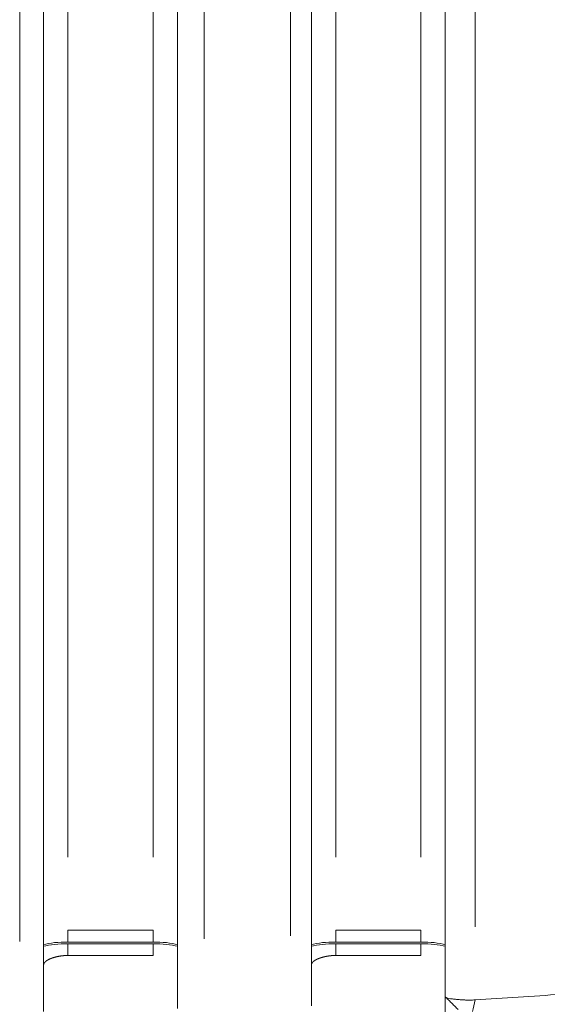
# Model space of a CAD drawing. Header units: millimetres. Extents: x 25069 to 61396, y 8621 to 21558.
# Tile 526 of 656: x 57311 to 57332, y 14482 to 14522. Entities that reach past the tile are written whole.
import ezdxf

# ---------------------------------------------------------------- set-up
doc = ezdxf.new("R2010")
doc.units = ezdxf.units.MM
doc.layers.add('10', color=7, linetype='Continuous')

msp = doc.modelspace()

# ---------------------------------------------------------------- linework, layer by layer
at = {"layer": '10', "color": 7, "linetype": 'Continuous', "lineweight": 20}
for p, q in [((57312.8, 14561.272), (57312.8, 14487.84)), ((57316.3, 14487.84), (57316.3, 14561.272)), ((57323.8, 14561.272), (57323.8, 14487.84)), ((57327.3, 14487.84), (57327.3, 14561.272)), ((57328.3, 14561.272), (57328.3, 14484.44)), ((57310.82, 14484.372), (57310.82, 14554.272)), ((57311.8, 14554.272), (57311.8, 14481.505)), ((57317.3, 14481.626), (57317.3, 14554.272)), ((57318.402, 14554.272), (57318.402, 14484.493)), ((57321.94, 14484.608), (57321.94, 14554.272)), ((57322.8, 14554.272), (57322.8, 14481.74)), ((57328.3, 14482.109), (57328.3, 14554.272)), ((57329.522, 14554.272), (57329.522, 14484.978)), ((57312.8, 14484.839), (57316.3, 14484.839)), ((57323.8, 14484.839), (57327.3, 14484.839)), ((57316.3, 14484.356), (57312.8, 14484.356)), ((57312.8, 14484.287), (57312.8, 14483.804)), ((57312.8, 14484.287), (57316.3, 14484.287)), ((57316.3, 14484.287), (57316.3, 14483.804)), ((57327.3, 14484.356), (57323.798, 14484.356)), ((57323.8, 14484.287), (57323.8, 14483.804)), ((57323.8, 14484.287), (57327.3, 14484.287)), ((57327.3, 14484.287), (57327.3, 14483.804)), ((57316.3, 14483.804), (57312.8, 14483.804)), ((57327.3, 14483.804), (57323.8, 14483.804)), ((57328.3, 14356.372), (57328.3, 14483.404)), ((57328.3, 14482.05), (57328.3, 14482.109))]:
    msp.add_line(p, q, dxfattribs=at)
for points, degree in [([(57312.8, 14484.839), (57312.8, 14484.678), (57312.8, 14484.517), (57312.8, 14484.356)], 3), ([(57316.3, 14484.839), (57316.3, 14484.356)], 1), ([(57327.3, 14484.839), (57327.3, 14484.356)], 1), ([(57311.786, 14484.18), (57312.059, 14484.247), (57312.42, 14484.289), (57312.8, 14484.287)], 3), ([(57312.8, 14484.356), (57312.421, 14484.359), (57312.06, 14484.317), (57311.787, 14484.249)], 3), ([(57317.313, 14484.249), (57317.04, 14484.317), (57316.68, 14484.359), (57316.3, 14484.356)], 3), ([(57316.3, 14484.287), (57316.679, 14484.289), (57317.039, 14484.248), (57317.312, 14484.18)], 3), ([(57322.786, 14484.18), (57323.059, 14484.247), (57323.42, 14484.289), (57323.8, 14484.287)], 3), ([(57323.798, 14484.356), (57323.42, 14484.359), (57323.06, 14484.317), (57322.787, 14484.249)], 3), ([(57328.313, 14484.249), (57328.04, 14484.317), (57327.68, 14484.359), (57327.3, 14484.356)], 3), ([(57327.3, 14484.287), (57327.679, 14484.289), (57328.039, 14484.248), (57328.312, 14484.18)], 3), ([(57329.522, 14481.978), (57330.707, 14482.05), (57331.887, 14482.128), (57333.06, 14482.213)], 3), ([(57328.332, 14482.076), (57328.828, 14481.581)], 1), ([(57329.522, 14481.978), (57329.485, 14481.817), (57329.448, 14481.656), (57329.411, 14481.496)], 3)]:
    msp.add_open_spline(points, degree=degree, dxfattribs=at)
for points, knots in [([(57323.8, 14484.839), (57323.8, 14484.678), (57323.8, 14484.517), (57323.8, 14484.356), (57323.8, 14484.356), (57323.8, 14484.356)], [0, 0, 0, 0, 0.999963, 0.999963, 1, 1, 1, 1]), ([(57312.8, 14483.804), (57312.798, 14483.804), (57312.792, 14483.804), (57312.783, 14483.804), (57312.775, 14483.804), (57312.766, 14483.804), (57312.758, 14483.804), (57312.749, 14483.803), (57312.74, 14483.803), (57312.731, 14483.803), (57312.722, 14483.803), (57312.714, 14483.802), (57312.705, 14483.802), (57312.696, 14483.801), (57312.687, 14483.801), (57312.678, 14483.8), (57312.668, 14483.8), (57312.659, 14483.799), (57312.65, 14483.798), (57312.641, 14483.798), (57312.632, 14483.797), (57312.622, 14483.796), (57312.613, 14483.795), (57312.603, 14483.794), (57312.594, 14483.793), (57312.585, 14483.792), (57312.575, 14483.791), (57312.566, 14483.79), (57312.556, 14483.789), (57312.547, 14483.788), (57312.537, 14483.786), (57312.527, 14483.785), (57312.518, 14483.784), (57312.508, 14483.782), (57312.498, 14483.781), (57312.489, 14483.779), (57312.479, 14483.778), (57312.469, 14483.776), (57312.459, 14483.774), (57312.45, 14483.773), (57312.44, 14483.771), (57312.43, 14483.769), (57312.42, 14483.767), (57312.411, 14483.766), (57312.401, 14483.764), (57312.391, 14483.762), (57312.381, 14483.76), (57312.371, 14483.758), (57312.362, 14483.755), (57312.352, 14483.753), (57312.342, 14483.751), (57312.332, 14483.749), (57312.322, 14483.746), (57312.313, 14483.744), (57312.303, 14483.742), (57312.293, 14483.739), (57312.284, 14483.737), (57312.274, 14483.734), (57312.264, 14483.732), (57312.255, 14483.729), (57312.245, 14483.726), (57312.235, 14483.724), (57312.226, 14483.721), (57312.216, 14483.718), (57312.207, 14483.715), (57312.197, 14483.712), (57312.188, 14483.709), (57312.179, 14483.706), (57312.169, 14483.703), (57312.16, 14483.7), (57312.151, 14483.697), (57312.142, 14483.694), (57312.133, 14483.69), (57312.124, 14483.687), (57312.115, 14483.684), (57312.106, 14483.68), (57312.097, 14483.677), (57312.088, 14483.673), (57312.08, 14483.67), (57312.071, 14483.666), (57312.062, 14483.663), (57312.054, 14483.659), (57312.046, 14483.655), (57312.037, 14483.651), (57312.029, 14483.648), (57312.021, 14483.644), (57312.013, 14483.64), (57312.005, 14483.636), (57311.997, 14483.632), (57311.99, 14483.628), (57311.982, 14483.624), (57311.975, 14483.619), (57311.967, 14483.615), (57311.96, 14483.611), (57311.953, 14483.607), (57311.946, 14483.602), (57311.939, 14483.598), (57311.932, 14483.593), (57311.926, 14483.589), (57311.919, 14483.584), (57311.913, 14483.58), (57311.907, 14483.575), (57311.9, 14483.57), (57311.895, 14483.566), (57311.889, 14483.561), (57311.883, 14483.556), (57311.878, 14483.551), (57311.872, 14483.546), (57311.867, 14483.541), (57311.862, 14483.536), (57311.857, 14483.531), (57311.853, 14483.526), (57311.848, 14483.521), (57311.844, 14483.516), (57311.84, 14483.511), (57311.836, 14483.505), (57311.832, 14483.5), (57311.829, 14483.495), (57311.825, 14483.489), (57311.822, 14483.484), (57311.819, 14483.478), (57311.817, 14483.473), (57311.814, 14483.467), (57311.812, 14483.461), (57311.81, 14483.455), (57311.808, 14483.45), (57311.806, 14483.444), (57311.805, 14483.438), (57311.803, 14483.432), (57311.802, 14483.426), (57311.801, 14483.42), (57311.801, 14483.414), (57311.8, 14483.408), (57311.8, 14483.404), (57311.8, 14483.402)], [0, 0, 0, 0, 0.005187, 0.010406, 0.015658, 0.020942, 0.026258, 0.031607, 0.036989, 0.042404, 0.047853, 0.053334, 0.058849, 0.064398, 0.069981, 0.075597, 0.081247, 0.086932, 0.09265, 0.098403, 0.104191, 0.110013, 0.11587, 0.121762, 0.127689, 0.133651, 0.139648, 0.14568, 0.151748, 0.157851, 0.16399, 0.170165, 0.176375, 0.182621, 0.188904, 0.195222, 0.201577, 0.207967, 0.214395, 0.220858, 0.227359, 0.233895, 0.240469, 0.247079, 0.253727, 0.260411, 0.267132, 0.27389, 0.280686, 0.287518, 0.294388, 0.301296, 0.308241, 0.315223, 0.322243, 0.329301, 0.336396, 0.343529, 0.3507, 0.357909, 0.365156, 0.372442, 0.379765, 0.387126, 0.394526, 0.401963, 0.40944, 0.416954, 0.424507, 0.432099, 0.439729, 0.447397, 0.455105, 0.462851, 0.470636, 0.478459, 0.486322, 0.494223, 0.502163, 0.510143, 0.518161, 0.526219, 0.534315, 0.542451, 0.550626, 0.55884, 0.567094, 0.575387, 0.583719, 0.592091, 0.600502, 0.608953, 0.617443, 0.625973, 0.634542, 0.643151, 0.6518, 0.660489, 0.669217, 0.677985, 0.686793, 0.695641, 0.704528, 0.713456, 0.722423, 0.731431, 0.740479, 0.749566, 0.758694, 0.767862, 0.77707, 0.786318, 0.795607, 0.804935, 0.814304, 0.823713, 0.833163, 0.842653, 0.852183, 0.861754, 0.871365, 0.881016, 0.890708, 0.900441, 0.910214, 0.920028, 0.929882, 0.939777, 0.949712, 0.959688, 0.969705, 0.979763, 0.989861, 1, 1, 1, 1]), ([(57323.8, 14483.804), (57323.798, 14483.804), (57323.792, 14483.804), (57323.783, 14483.804), (57323.775, 14483.804), (57323.766, 14483.804), (57323.758, 14483.804), (57323.749, 14483.803), (57323.74, 14483.803), (57323.731, 14483.803), (57323.722, 14483.803), (57323.714, 14483.802), (57323.705, 14483.802), (57323.696, 14483.801), (57323.687, 14483.801), (57323.678, 14483.8), (57323.668, 14483.8), (57323.659, 14483.799), (57323.65, 14483.798), (57323.641, 14483.798), (57323.632, 14483.797), (57323.622, 14483.796), (57323.613, 14483.795), (57323.603, 14483.794), (57323.594, 14483.793), (57323.585, 14483.792), (57323.575, 14483.791), (57323.566, 14483.79), (57323.556, 14483.789), (57323.547, 14483.788), (57323.537, 14483.786), (57323.527, 14483.785), (57323.518, 14483.784), (57323.508, 14483.782), (57323.498, 14483.781), (57323.489, 14483.779), (57323.479, 14483.778), (57323.469, 14483.776), (57323.459, 14483.774), (57323.45, 14483.773), (57323.44, 14483.771), (57323.43, 14483.769), (57323.42, 14483.767), (57323.411, 14483.766), (57323.401, 14483.764), (57323.391, 14483.762), (57323.381, 14483.76), (57323.371, 14483.758), (57323.362, 14483.755), (57323.352, 14483.753), (57323.342, 14483.751), (57323.332, 14483.749), (57323.322, 14483.746), (57323.313, 14483.744), (57323.303, 14483.742), (57323.293, 14483.739), (57323.284, 14483.737), (57323.274, 14483.734), (57323.264, 14483.732), (57323.255, 14483.729), (57323.245, 14483.726), (57323.235, 14483.724), (57323.226, 14483.721), (57323.216, 14483.718), (57323.207, 14483.715), (57323.197, 14483.712), (57323.188, 14483.709), (57323.179, 14483.706), (57323.169, 14483.703), (57323.16, 14483.7), (57323.151, 14483.697), (57323.142, 14483.694), (57323.133, 14483.69), (57323.124, 14483.687), (57323.115, 14483.684), (57323.106, 14483.68), (57323.097, 14483.677), (57323.088, 14483.673), (57323.08, 14483.67), (57323.071, 14483.666), (57323.062, 14483.663), (57323.054, 14483.659), (57323.046, 14483.655), (57323.037, 14483.651), (57323.029, 14483.648), (57323.021, 14483.644), (57323.013, 14483.64), (57323.005, 14483.636), (57322.997, 14483.632), (57322.99, 14483.628), (57322.982, 14483.624), (57322.975, 14483.619), (57322.967, 14483.615), (57322.96, 14483.611), (57322.953, 14483.607), (57322.946, 14483.602), (57322.939, 14483.598), (57322.932, 14483.593), (57322.926, 14483.589), (57322.919, 14483.584), (57322.913, 14483.58), (57322.907, 14483.575), (57322.9, 14483.57), (57322.895, 14483.566), (57322.889, 14483.561), (57322.883, 14483.556), (57322.878, 14483.551), (57322.872, 14483.546), (57322.867, 14483.541), (57322.862, 14483.536), (57322.857, 14483.531), (57322.853, 14483.526), (57322.848, 14483.521), (57322.844, 14483.516), (57322.84, 14483.511), (57322.836, 14483.505), (57322.832, 14483.5), (57322.829, 14483.495), (57322.825, 14483.489), (57322.822, 14483.484), (57322.819, 14483.478), (57322.817, 14483.473), (57322.814, 14483.467), (57322.812, 14483.461), (57322.81, 14483.455), (57322.808, 14483.45), (57322.806, 14483.444), (57322.805, 14483.438), (57322.803, 14483.432), (57322.802, 14483.426), (57322.801, 14483.42), (57322.801, 14483.414), (57322.8, 14483.408), (57322.8, 14483.404), (57322.8, 14483.402)], [0, 0, 0, 0, 0.005187, 0.010406, 0.015658, 0.020942, 0.026258, 0.031607, 0.036989, 0.042404, 0.047853, 0.053334, 0.058849, 0.064398, 0.069981, 0.075597, 0.081247, 0.086932, 0.09265, 0.098403, 0.104191, 0.110013, 0.11587, 0.121762, 0.127689, 0.133651, 0.139648, 0.14568, 0.151748, 0.157851, 0.16399, 0.170165, 0.176375, 0.182621, 0.188904, 0.195222, 0.201577, 0.207967, 0.214395, 0.220858, 0.227359, 0.233895, 0.240469, 0.247079, 0.253727, 0.260411, 0.267132, 0.27389, 0.280686, 0.287518, 0.294388, 0.301296, 0.308241, 0.315223, 0.322243, 0.329301, 0.336396, 0.343529, 0.3507, 0.357909, 0.365156, 0.372442, 0.379765, 0.387126, 0.394526, 0.401963, 0.40944, 0.416954, 0.424507, 0.432099, 0.439729, 0.447397, 0.455105, 0.462851, 0.470636, 0.478459, 0.486322, 0.494223, 0.502163, 0.510143, 0.518161, 0.526219, 0.534315, 0.542451, 0.550626, 0.55884, 0.567094, 0.575387, 0.583719, 0.592091, 0.600502, 0.608953, 0.617443, 0.625973, 0.634542, 0.643151, 0.6518, 0.660489, 0.669217, 0.677985, 0.686793, 0.695641, 0.704528, 0.713456, 0.722423, 0.731431, 0.740479, 0.749566, 0.758694, 0.767862, 0.77707, 0.786318, 0.795607, 0.804935, 0.814304, 0.823713, 0.833163, 0.842653, 0.852183, 0.861754, 0.871365, 0.881016, 0.890708, 0.900441, 0.910214, 0.920028, 0.929882, 0.939777, 0.949712, 0.959688, 0.969705, 0.979763, 0.989861, 1, 1, 1, 1]), ([(57328.3, 14482.109), (57328.3, 14482.096), (57328.309, 14482.085), (57328.333, 14482.07), (57328.343, 14482.066), (57328.368, 14482.057), (57328.382, 14482.053), (57328.43, 14482.041), (57328.47, 14482.034), (57328.528, 14482.026), (57328.54, 14482.024), (57328.565, 14482.021), (57328.578, 14482.019), (57328.617, 14482.014), (57328.672, 14482.008), (57328.733, 14482.002), (57328.781, 14481.997), (57328.797, 14481.996), (57328.83, 14481.993), (57328.846, 14481.991), (57328.93, 14481.985), (57329, 14481.98), (57329.092, 14481.976), (57329.11, 14481.975), (57329.148, 14481.974), (57329.166, 14481.973), (57329.222, 14481.972), (57329.26, 14481.971), (57329.373, 14481.971), (57329.448, 14481.973), (57329.522, 14481.978)], [0, 0, 0, 0, 0.125, 0.125, 0.1875, 0.1875, 0.25, 0.25, 0.375, 0.375, 0.40625, 0.40625, 0.4375, 0.4375, 0.5, 0.5625, 0.5625, 0.59375, 0.59375, 0.625, 0.625, 0.75, 0.75, 0.78125, 0.78125, 0.8125, 0.8125, 0.875, 0.875, 1, 1, 1, 1])]:
    msp.add_open_spline(points, degree=3, knots=knots, dxfattribs=at)

doc.saveas('drawing.dxf')
